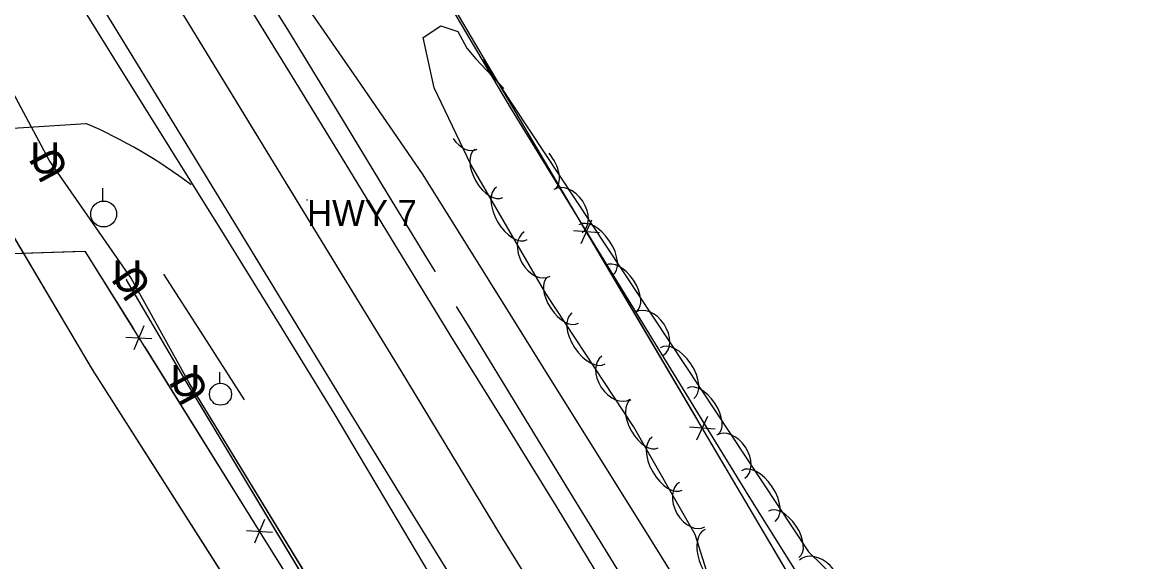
# Model space of a CAD drawing. Extents: x 954793 to 988390, y 1867850 to 1924428.
# Drawn here: x 956545.9 to 956762.1, y 1921709.6 to 1921813.6 of the extents above; entities that cross this region are included whole.
import ezdxf

# ---------------------------------------------------------------- set-up
doc = ezdxf.new("R2010")
doc.units = 0
for name, color, linetype in [('Default', 7, 'Continuous'), ('S_DITCHLINE', 7, 'Continuous'), ('S_DRIVEWAY', 7, 'Continuous'), ('S_EDGE_PAVEMENT', 7, 'Continuous'), ('S_FENCE', 7, 'Continuous'), ('S_FIBER_OPTIC_CABLE', 7, 'Continuous'), ('S_MSC_PT_SYM', 7, 'Continuous'), ('S_PAVEMENT_CROWN', 7, 'Continuous'), ('S_SHOULDER', 7, 'Continuous'), ('S_SURVEY_TEXT_ANNOT', 7, 'Continuous'), ('S_TREE', 7, 'Continuous'), ('S_UNDERGROUND_CABLE', 7, 'Continuous'), ('S_UTILITY_POLE', 7, 'Continuous'), ('S_UTL_PT_SYM', 7, 'Continuous'), ('S_WATER_UTILITIES', 7, 'Continuous')]:
    doc.layers.add(name, color=color, linetype=linetype)

msp = doc.modelspace()

# ---------------------------------------------------------------- linework, layer by layer
at = {"layer": 'S_DITCHLINE'}
for points in [[(956824.89, 1921462.14), (956814.85, 1921479.11), (956804.81, 1921496.09), (956793.69, 1921511.35), (956782.58, 1921526.62), (956775.13, 1921538.75), (956767.68, 1921550.88), (956760.23, 1921563.02), (956752.78, 1921575.15), (956742.06, 1921592.81), (956731.35, 1921610.47), (956720.63, 1921628.14), (956709.92, 1921645.8), (956698.89, 1921662.81), (956688.39, 1921679.64), (956677.88, 1921696.47), (956667.38, 1921713.3), (956656.88, 1921730.13), (956648.42, 1921743.7), (956639.96, 1921757.28), (956631.5, 1921770.85), (956623.04, 1921784.42), (956609.86, 1921803.53), (956596.69, 1921822.65)], [(956588.67, 1921740.79), (956580.91, 1921752.91), (956573.15, 1921765.03)]]:
    msp.add_lwpolyline(points, dxfattribs=at)
at = {"layer": 'S_DRIVEWAY'}
msp.add_lwpolyline([(956479.76, 1921747.58), (956501.15, 1921765.12), (956523.57, 1921781.96), (956540.96, 1921792.99), (956558.08, 1921794.13)], dxfattribs=at)
msp.add_ellipse((956519.19, 1921703.93), major_axis=(-76.15, 62.66), ratio=0.995745, start_param=4.753623, end_param=4.99268, dxfattribs=at)
at = {"layer": 'S_EDGE_PAVEMENT'}
for points in [[(956649.18, 1921673.06), (956640.1, 1921687.86), (956628.43, 1921706.88), (956618.49, 1921723.02), (956608.54, 1921739.15), (956597.94, 1921756.6), (956587.33, 1921774.05), (956576.92, 1921791.07), (956566.52, 1921808.08), (956556.07, 1921825.1)], [(956806.92, 1921461.97), (956795.63, 1921480.33), (956784.35, 1921498.7), (956773.57, 1921516.24), (956762.78, 1921533.78), (956751.25, 1921552.76), (956739.71, 1921571.73), (956728.69, 1921589.63), (956717.67, 1921607.53), (956706.25, 1921626.17), (956694.82, 1921644.8), (956683.61, 1921663.12), (956672.4, 1921681.44), (956660.71, 1921700.73), (956649.01, 1921720.01), (956638.95, 1921736.25), (956628.89, 1921752.49), (956618.49, 1921769.52), (956608.09, 1921786.54), (956597.94, 1921803.09), (956587.8, 1921819.64)]]:
    msp.add_lwpolyline(points, dxfattribs=at)
at = {"layer": 'S_FENCE'}
for p, q in [((956653.62, 1921770.94), (956655.69, 1921775.49)), ((956657.14, 1921773.03), (956652.16, 1921773.41)), ((956569.29, 1921755.05), (956567.33, 1921750.46)), ((956565.82, 1921752.89), (956570.8, 1921752.62)), ((956675.97, 1921733.06), (956678.04, 1921737.61)), ((956679.5, 1921735.14), (956674.51, 1921735.53)), ((956592.55, 1921717.71), (956590.6, 1921713.11)), ((956589.08, 1921715.54), (956594.07, 1921715.27))]:
    msp.add_line(p, q, dxfattribs=at)
for points in [[(956777.59, 1921564.86), (956595.29, 1921873.83)], [(956719.03, 1921669.44), (956686.03, 1921722.14), (956640.01, 1921797.22), (956595.34, 1921872.96)], [(956719.03, 1921669.44), (956686.03, 1921722.14), (956640.01, 1921797.22), (956595.34, 1921872.96)], [(956653.64, 1921774.94), (956646.2, 1921787.54)], [(956665.83, 1921754.28), (956655.67, 1921771.5)], [(956511.66, 1921768.02), (956557.89, 1921769.49), (956603.25, 1921696.66)], [(956535.63, 1921768.78), (956555.6, 1921769.41)], [(956555.6, 1921769.41), (956557.89, 1921769.49), (956567.25, 1921754.45)], [(956675.99, 1921737.06), (956665.83, 1921754.28)], [(956569.37, 1921751.06), (956579.94, 1921734.08)], [(956579.94, 1921734.08), (956590.52, 1921717.1)], [(956688.18, 1921716.39), (956678.02, 1921733.61)], [(956698.34, 1921699.18), (956688.18, 1921716.39)], [(956592.63, 1921713.71), (956603.21, 1921696.73)]]:
    msp.add_lwpolyline(points, dxfattribs=at)
at = {"layer": 'S_FIBER_OPTIC_CABLE'}
for p, q in [((956577.6, 1921744.02), (956565.93, 1921763.91)), ((956602, 1921703.44), (956577.6, 1921744.02))]:
    msp.add_line(p, q, dxfattribs=at)
msp.add_lwpolyline([(957185.42, 1920752.66), (957145.58, 1920817.03), (957095.68, 1920899.54), (957079.44, 1920925.42), (957058.34, 1920960.5), (957021.49, 1921033.16), (956975.1, 1921107.7), (956938.68, 1921162.57), (956917.77, 1921198.53), (956888.1, 1921247.53), (956870.49, 1921265.97), (956835.15, 1921320.82), (956793.21, 1921389.77), (956757.34, 1921449.27), (956720.12, 1921507.94), (956676.45, 1921583.32), (956626.68, 1921661.71), (956602, 1921703.44), (956577.6, 1921744.02), (956565.93, 1921763.91)], dxfattribs=at)
msp.add_lwpolyline([(957185.42, 1920752.66), (957145.58, 1920817.03), (957095.68, 1920899.54), (957079.44, 1920925.42), (957058.34, 1920960.5), (957021.49, 1921033.16), (956975.1, 1921107.7), (956938.68, 1921162.57), (956917.77, 1921198.53), (956888.1, 1921247.53), (956870.49, 1921265.97), (956835.15, 1921320.82), (956793.21, 1921389.77), (956757.34, 1921449.27), (956720.12, 1921507.94), (956676.45, 1921583.32), (956626.68, 1921661.71), (956602, 1921703.44), (956577.6, 1921744.02), (956565.93, 1921763.91)], dxfattribs=at)
at = {"layer": 'S_MSC_PT_SYM'}
for points in [[(956640.01, 1921797.22), (956640.01, 1921797.27), (956640.01, 1921797.22), (956639.96, 1921797.22), (956640.01, 1921797.22), (956640.01, 1921797.17), (956640.01, 1921797.22), (956640.06, 1921797.22)], [(956600.76, 1921779.35), (956600.76, 1921779.4), (956600.76, 1921779.35), (956600.71, 1921779.35), (956600.76, 1921779.35), (956600.76, 1921779.3), (956600.76, 1921779.35), (956600.81, 1921779.35)], [(956686.03, 1921722.14), (956686.03, 1921722.19), (956686.03, 1921722.14), (956685.98, 1921722.14), (956686.03, 1921722.14), (956686.03, 1921722.09), (956686.03, 1921722.14), (956686.08, 1921722.14)]]:
    msp.add_lwpolyline(points, dxfattribs=at)
for points in [[(956640.01, 1921797.22), (956639.97, 1921797.19), (956640.01, 1921797.22), (956640.04, 1921797.18), (956640.01, 1921797.22), (956640.05, 1921797.24), (956640.01, 1921797.22), (956639.99, 1921797.26)], [(956640.01, 1921797.22), (956639.97, 1921797.19), (956640.01, 1921797.22), (956640.04, 1921797.18), (956640.01, 1921797.22), (956640.05, 1921797.24), (956640.01, 1921797.22), (956639.99, 1921797.26)], [(956600.76, 1921779.35), (956600.76, 1921779.4), (956600.76, 1921779.35), (956600.71, 1921779.35), (956600.76, 1921779.35), (956600.76, 1921779.3), (956600.76, 1921779.35), (956600.81, 1921779.35)], [(956600.76, 1921779.35), (956600.76, 1921779.4), (956600.76, 1921779.35), (956600.71, 1921779.35), (956600.76, 1921779.35), (956600.76, 1921779.3), (956600.76, 1921779.35), (956600.81, 1921779.35)], [(956686.03, 1921722.14), (956685.98, 1921722.12), (956686.03, 1921722.14), (956686.05, 1921722.1), (956686.03, 1921722.14), (956686.07, 1921722.17), (956686.03, 1921722.14), (956686, 1921722.19)], [(956686.03, 1921722.14), (956685.98, 1921722.12), (956686.03, 1921722.14), (956686.05, 1921722.1), (956686.03, 1921722.14), (956686.07, 1921722.17), (956686.03, 1921722.14), (956686, 1921722.19)]]:
    msp.add_lwpolyline(points, close=True, dxfattribs=at)
at = {"layer": 'S_PAVEMENT_CROWN'}
msp.add_lwpolyline([(956796.46, 1921456.36), (956785.48, 1921474.33), (956774.49, 1921492.31), (956763.61, 1921509.94), (956752.72, 1921527.58), (956741.23, 1921546.83), (956729.74, 1921566.09), (956718.92, 1921583.43), (956708.11, 1921600.77), (956696.36, 1921619.85), (956684.61, 1921638.93), (956673.65, 1921656.98), (956662.69, 1921675.02), (956650.58, 1921694.56), (956638.47, 1921714.09), (956628.7, 1921730.23), (956618.92, 1921746.38), (956608.46, 1921763.46), (956598.01, 1921780.55), (956587.91, 1921797.07), (956577.81, 1921813.6), (956567.05, 1921831.08)], dxfattribs=at)
at = {"layer": 'S_SHOULDER'}
for points in [[(956625.51, 1921765.51), (956624.25, 1921767.57), (956616.3, 1921780.61), (956606.69, 1921796.43), (956597.08, 1921812.25), (956588.97, 1921825.15), (956580.86, 1921838.06)], [(956645.17, 1921673.06), (956637.18, 1921686.19), (956625.54, 1921705.3), (956615.77, 1921721.76), (956606, 1921738.22), (956595.42, 1921755.38), (956584.84, 1921772.53), (956574.16, 1921789.65), (956563.49, 1921806.76), (956553.05, 1921823.6)], [(956809.99, 1921463.91), (956798.94, 1921482.21), (956787.9, 1921500.51), (956776.98, 1921518.43), (956766.06, 1921536.34), (956754.76, 1921555.09), (956743.46, 1921573.83), (956732.21, 1921591.86), (956720.95, 1921609.88), (956709.61, 1921628.37), (956698.27, 1921646.85), (956687.02, 1921665.14), (956675.77, 1921683.43), (956663.96, 1921702.65), (956652.15, 1921721.86), (956642.18, 1921738.2), (956632.2, 1921754.54), (956629.59, 1921758.82)]]:
    msp.add_lwpolyline(points, dxfattribs=at)
at = {"layer": 'S_TREE'}
for points in [[(956680.37, 1921699.65), (956675.6, 1921714.78), (956663.71, 1921735.61), (956646.82, 1921761.29), (956632.37, 1921786.17), (956625.27, 1921801.01), (956623.18, 1921810.67), (956626.53, 1921812.93), (956629.86, 1921811.83), (956631.58, 1921808.63), (956633.32, 1921806.56), (956638.7, 1921800.88)], [(956634.67, 1921806.38), (956697.46, 1921711.45), (956712.59, 1921696.7)]]:
    msp.add_lwpolyline(points, dxfattribs=at)
for centre, major_axis, ratio, start_param, end_param in [((956631.46, 1921793.59), (2.14, -4.47), 0.685311, 4.932764, 6.283185), ((956635.82, 1921784.45), (2.69, -4.62), 0.540699, 3.141593, 6.283185), ((956645.64, 1921785.96), (-2.95, 4.46), 0.540699, 3.141593, 4.909901), ((956651.1, 1921777.22), (-2.73, 4.13), 0.685311, 3.141593, 6.283185), ((956640.28, 1921776.78), (2.95, -5.07), 0.55008, 3.141593, 6.283185), ((956656.43, 1921769.64), (-3.24, 4.89), 0.55008, 3.141593, 6.283185), ((956645.15, 1921768.91), (2.49, -4.29), 0.685311, 3.141593, 6.283185), ((956661.32, 1921762.25), (-2.95, 4.46), 0.540699, 3.141593, 6.283185), ((956650.17, 1921760.05), (2.94, -4.47), 0.540699, 3.141593, 6.283185), ((956666.79, 1921753.51), (-2.73, 4.13), 0.685311, 3.141593, 6.283185), ((956655.05, 1921752.64), (3.22, -4.9), 0.55008, 3.141593, 6.283185), ((956672.11, 1921745.93), (-3.24, 4.89), 0.55008, 3.141593, 6.283185), ((956660.35, 1921745.05), (2.72, -4.14), 0.685311, 3.141593, 6.283185), ((956677.01, 1921738.53), (-2.95, 4.46), 0.540699, 3.141593, 6.283185), ((956665.83, 1921736.17), (2.65, -4.64), 0.540699, 3.141593, 6.283185), ((956682.47, 1921729.8), (-2.73, 4.13), 0.685311, 3.141593, 6.283185), ((956670.23, 1921728.47), (2.91, -5.1), 0.55008, 3.141593, 6.283185), ((956687.8, 1921722.22), (-3.24, 4.89), 0.55008, 3.141593, 6.283185), ((956675.05, 1921720.55), (2.46, -4.3), 0.685311, 3.141593, 6.283185), ((956692.69, 1921714.82), (-2.95, 4.46), 0.540699, 3.141593, 6.283185), ((956679.13, 1921710.63), (1.61, -5.1), 0.540699, 3.141593, 6.283185), ((956699.28, 1921706.35), (-3.55, 3.46), 0.685311, 3.141593, 6.283185)]:
    msp.add_ellipse(centre, major_axis=major_axis, ratio=ratio, start_param=start_param, end_param=end_param, dxfattribs=at)
at = {"layer": 'S_UNDERGROUND_CABLE'}
for p, q in [((956550.99, 1921787.02), (956522.91, 1921839.53)), ((956566.86, 1921764.24), (956550.99, 1921787.02)), ((956578.03, 1921744.05), (956566.86, 1921764.24)), ((956602.65, 1921703.7), (956578.03, 1921744.05))]:
    msp.add_line(p, q, dxfattribs=at)
msp.add_lwpolyline([(957186.11, 1920753.16), (957145.96, 1920818.19), (957095.99, 1920899.93), (957080.09, 1920926.2), (957059.33, 1920960.93), (957022.08, 1921033.39), (956975.83, 1921107.98), (956939.55, 1921163.09), (956918.31, 1921199.2), (956888.88, 1921247.87), (956871.17, 1921266.78), (956835.65, 1921321.74), (956793.83, 1921390.47), (956758.29, 1921449.86), (956720.72, 1921508.52), (956677.23, 1921583.76), (956627.6, 1921662.3), (956602.65, 1921703.7), (956578.03, 1921744.05), (956566.86, 1921764.24), (956550.99, 1921787.02), (956522.91, 1921839.53)], dxfattribs=at)
msp.add_lwpolyline([(957186.11, 1920753.16), (957145.96, 1920818.19), (957095.99, 1920899.93), (957080.09, 1920926.2), (957059.33, 1920960.93), (957022.08, 1921033.39), (956975.83, 1921107.98), (956939.55, 1921163.09), (956918.31, 1921199.2), (956888.88, 1921247.87), (956871.17, 1921266.78), (956835.65, 1921321.74), (956793.83, 1921390.47), (956758.29, 1921449.86), (956720.72, 1921508.52), (956677.23, 1921583.76), (956627.6, 1921662.3), (956602.65, 1921703.7), (956578.03, 1921744.05), (956566.86, 1921764.24), (956550.99, 1921787.02), (956522.91, 1921839.53)], dxfattribs=at)
at = {"layer": 'S_UTILITY_POLE'}
for p, q in [((956561.38, 1921779.16), (956561.38, 1921781.64)), ((956583.94, 1921744.01), (956583.94, 1921746.12))]:
    msp.add_line(p, q, dxfattribs=at)
for centre, radius in [((956561.52, 1921776.64), 2.5), ((956584.06, 1921741.87), 2.13)]:
    msp.add_circle(centre, radius, dxfattribs=at)
at = {"layer": 'S_UTL_PT_SYM'}
for points in [[(956565.93, 1921763.91), (956565.93, 1921763.96), (956565.93, 1921763.91), (956565.88, 1921763.91), (956565.93, 1921763.91), (956565.93, 1921763.86), (956565.93, 1921763.91), (956565.98, 1921763.91)], [(956559.35, 1921746.64), (956559.35, 1921746.69), (956559.35, 1921746.64), (956559.3, 1921746.64), (956559.35, 1921746.64), (956559.35, 1921746.59), (956559.35, 1921746.64), (956559.4, 1921746.64)], [(956577.6, 1921744.02), (956577.6, 1921744.07), (956577.6, 1921744.02), (956577.55, 1921744.02), (956577.6, 1921744.02), (956577.6, 1921743.97), (956577.6, 1921744.02), (956577.65, 1921744.02)]]:
    msp.add_lwpolyline(points, dxfattribs=at)
for points in [[(956565.93, 1921763.91), (956565.89, 1921763.88), (956565.93, 1921763.91), (956565.96, 1921763.87), (956565.93, 1921763.91), (956565.97, 1921763.93), (956565.93, 1921763.91), (956565.91, 1921763.95)], [(956565.93, 1921763.91), (956565.89, 1921763.88), (956565.93, 1921763.91), (956565.96, 1921763.87), (956565.93, 1921763.91), (956565.97, 1921763.93), (956565.93, 1921763.91), (956565.91, 1921763.95)], [(956559.35, 1921746.64), (956559.3, 1921746.62), (956559.35, 1921746.64), (956559.37, 1921746.6), (956559.35, 1921746.64), (956559.39, 1921746.67), (956559.35, 1921746.64), (956559.32, 1921746.69)], [(956559.35, 1921746.64), (956559.3, 1921746.62), (956559.35, 1921746.64), (956559.37, 1921746.6), (956559.35, 1921746.64), (956559.39, 1921746.67), (956559.35, 1921746.64), (956559.32, 1921746.69)], [(956577.6, 1921744.02), (956577.55, 1921744), (956577.6, 1921744.02), (956577.62, 1921743.98), (956577.6, 1921744.02), (956577.64, 1921744.05), (956577.6, 1921744.02), (956577.57, 1921744.06)], [(956577.6, 1921744.02), (956577.55, 1921744), (956577.6, 1921744.02), (956577.62, 1921743.98), (956577.6, 1921744.02), (956577.64, 1921744.05), (956577.6, 1921744.02), (956577.57, 1921744.06)]]:
    msp.add_lwpolyline(points, close=True, dxfattribs=at)
at = {"layer": 'S_WATER_UTILITIES'}
for p, q in [((956559.35, 1921746.64), (956513.09, 1921824.81)), ((956593.23, 1921693.43), (956559.35, 1921746.64))]:
    msp.add_line(p, q, dxfattribs=at)
msp.add_lwpolyline([(957152.14, 1920779.34), (957118.83, 1920831.55), (957085.79, 1920885.1), (957054.52, 1920938.18), (957028.75, 1920979.22), (957006.56, 1921017.54), (956963.81, 1921088.5), (956921.49, 1921150.77), (956860.54, 1921248), (956823.27, 1921311.11), (956788.41, 1921370.78), (956758.62, 1921419.53), (956712.72, 1921496.52), (956664.99, 1921574.52), (956642.42, 1921611.66), (956593.23, 1921693.43), (956559.35, 1921746.64), (956513.09, 1921824.81)], dxfattribs=at)
msp.add_lwpolyline([(957152.14, 1920779.34), (957118.83, 1920831.55), (957085.79, 1920885.1), (957054.52, 1920938.18), (957028.75, 1920979.22), (957006.56, 1921017.54), (956963.81, 1921088.5), (956921.49, 1921150.77), (956860.54, 1921248), (956823.27, 1921311.11), (956788.41, 1921370.78), (956758.62, 1921419.53), (956712.72, 1921496.52), (956664.99, 1921574.52), (956642.42, 1921611.66), (956593.23, 1921693.43), (956559.35, 1921746.64), (956513.09, 1921824.81)], dxfattribs=at)

# ---------------------------------------------------------------- texts
at = {"layer": 'Default'}
for rotation, p in [(118.1376, (956554.95, 1921785.02)), (360, (956547.36, 1921784.48)), (360, (956563.23, 1921761.69)), (124.8503, (956571.02, 1921762.71)), (360, (956574.4, 1921741.51)), (118.9783, (956582.02, 1921742.11))]:
    msp.add_text('U', height=6, rotation=rotation, dxfattribs=at).set_placement(p)
at = {"layer": 'S_SURVEY_TEXT_ANNOT'}
msp.add_text('HWY 7', height=5, dxfattribs=at).set_placement((956600.76, 1921774.35))

doc.saveas('drawing.dxf')
